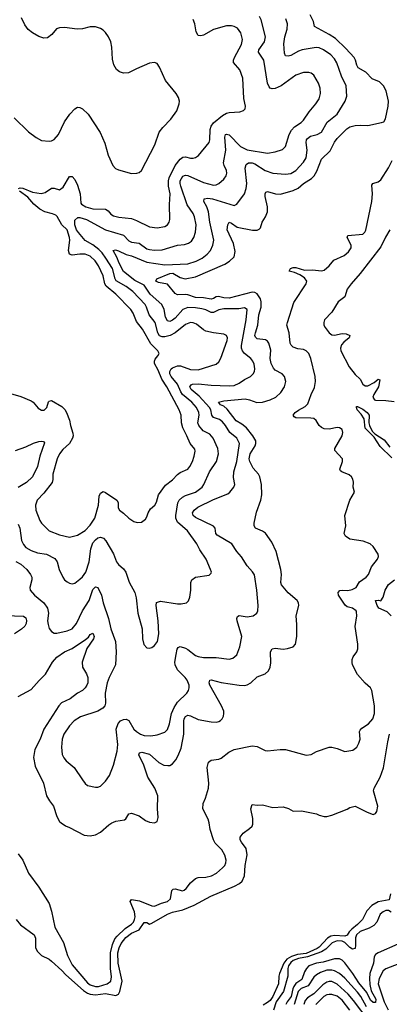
# Model space of a CAD drawing. Header units: inches. Extents: x 1934316 to 2140091, y 524953 to 667329.
# Tile 291 of 384: x 2042661 to 2045537, y 628590 to 636243. Entities that reach past the tile are written whole.
import ezdxf

# ---------------------------------------------------------------- set-up
doc = ezdxf.new("R2010")
doc.units = ezdxf.units.IN
doc.header["$MEASUREMENT"] = 0
doc.layers.add('C0642', color=7, linetype='Continuous')
doc.layers.add('C0643', color=7, linetype='Continuous')

msp = doc.modelspace()

# ---------------------------------------------------------------- linework, layer by layer
at = {"layer": 'C0642', "color": 5}
for points, elevation in [([(2042634, 629250), (2042668.7, 629208.7), (2042774.9, 629130), (2042785.4, 629105.4), (2042784.4, 629030), (2042800, 629000), (2042831.1, 628971.1), (2042890, 628941.5), (2042910, 628925.2), (2042990, 628852.4), (2043019.4, 628819.4), (2043158.8, 628698.8), (2043190, 628677.7), (2043210, 628669.7), (2043250, 628665.1), (2043330, 628675.6), (2043410, 628659.5), (2043430, 628669.6), (2043440.6, 628690), (2043458, 628770), (2043427.8, 628910), (2043425.3, 628990), (2043435, 629030), (2043450, 629063.5), (2043486.4, 629110), (2043530, 629143), (2043591.8, 629168.2), (2043630, 629227.6), (2043650, 629226.3), (2043670, 629214.2), (2043690, 629220.2), (2043810, 629290.6), (2043850, 629307), (2043930, 629325.2), (2044018.5, 629361.5), (2044149.1, 629430.9), (2044332.5, 629507.5), (2044371.4, 629528.6), (2044392.5, 629547.5), (2044409.1, 629590), (2044414.9, 629670), (2044431.7, 629751.7), (2044422.5, 629802.5), (2044387.3, 629850), (2044377, 629870), (2044377, 629890), (2044399.7, 629920.3), (2044450, 629956.3), (2044470, 629976), (2044474.3, 629990), (2044474.4, 630000)], 160), ([(2042650, 629760.4), (2042687.2, 629710), (2042730, 629610.7), (2042810, 629501.6), (2042890, 629373.4), (2042910, 629314.8), (2042933.7, 629190), (2043002.3, 629070), (2043033.3, 628970), (2043070, 628898), (2043190, 628757.9), (2043210, 628742.7), (2043250, 628728.4), (2043273.6, 628730), (2043340.9, 628750), (2043370, 628770.7), (2043375.3, 628804.7), (2043367, 628870), (2043366.9, 628990), (2043384.2, 629055.8), (2043401.9, 629098.1), (2043418.8, 629121.2), (2043481.4, 629178.6), (2043530, 629213.5), (2043546.5, 629230), (2043555.6, 629250), (2043558.8, 629270), (2043555.2, 629310), (2043520.7, 629390), (2043530, 629406), (2043594.6, 629394.6), (2043690, 629354.7), (2043710, 629354.4), (2043763.4, 629376.6), (2043810, 629389.5), (2043835.2, 629410), (2043845.4, 629474.6), (2043854.2, 629485.8), (2043870, 629488.3), (2043927, 629473), (2043942, 629478), (2043956.3, 629490), (2043990, 629534.4), (2044030, 629568.5), (2044050, 629576.5), (2044110, 629579.5), (2044153.2, 629590), (2044191.8, 629610), (2044239.6, 629650), (2044256.3, 629670), (2044265.1, 629690), (2044267.1, 629710), (2044257.7, 629750), (2044233.7, 629790), (2044182.9, 629842.9), (2044168.4, 629868.4), (2044144.2, 629950), (2044134.4, 630000)], 180), ([(2042984.7, 630000), (2043016.7, 629976.7), (2043050, 629963.8), (2043164.1, 629904.1), (2043210, 629899.1), (2043250, 629908), (2043290, 629928.2), (2043355.7, 629984.3), (2043379.1, 630000)], 220), ([(2045545.2, 629450), (2045536.5, 629403.5), (2045450, 629386.3), (2045400.7, 629359.3), (2045362.5, 629317.5), (2045328.9, 629250), (2045288.7, 629210), (2045244.5, 629175.5), (2045225.6, 629154.4), (2045210, 629126.9), (2045190, 629119), (2045110, 629124.5), (2045080.5, 629119.5), (2045055, 629105), (2044990, 629033.7), (2044975.8, 629024.2), (2044890, 628985.9), (2044823.1, 628976.9), (2044776.7, 628963.3), (2044739.3, 628940.7), (2044715.4, 628910), (2044683.3, 628830), (2044677.8, 628810), (2044674.1, 628750), (2044631.3, 628650), (2044610, 628620.9), (2044590, 628603.4), (2044555.9, 628584.1)], 160), ([(2045550, 629306.4), (2045530, 629320.6), (2045510, 629320.2), (2045488.4, 629310), (2045466, 629290), (2045439.1, 629230), (2045415.7, 629204.3), (2045378.7, 629181.3), (2045310, 629155.1), (2045281.5, 629130), (2045273.3, 629106.7), (2045274.9, 629050), (2045270, 629023.2), (2045250, 629018.9), (2045230, 629031.6), (2045190, 629069.9), (2045170, 629080.5), (2045130, 629083.3), (2045091.4, 629068.6), (2045042.2, 629017.8), (2045010, 628997.7), (2044899.7, 628960.3), (2044830, 628946.4), (2044790, 628930.7), (2044770, 628916.1), (2044752.5, 628890), (2044748.1, 628870), (2044747.9, 628810), (2044712.4, 628690), (2044657.8, 628610), (2044636, 628544)], 180), ([(2045603.2, 629056.8), (2045449.6, 628990.4), (2045430, 628976.5), (2045419.6, 628960.4), (2045413.7, 628910), (2045385.8, 628830), (2045382.1, 628790), (2045385.3, 628745.3), (2045395.4, 628695.4), (2045431.1, 628630), (2045430, 628605), (2045410, 628605.6), (2045390, 628623), (2045361.9, 628681.9), (2045298.6, 628758.6), (2045253.1, 628830), (2045190, 628913.9), (2045170, 628933.6), (2045150, 628943.1), (2045110, 628943), (2045022.1, 628917.9), (2044970, 628909.3), (2044911.3, 628888.7), (2044891.7, 628868.3), (2044876.6, 628843.4), (2044856.3, 628783.7), (2044810, 628751.8), (2044794.3, 628730), (2044785.3, 628710), (2044772.3, 628650), (2044741.8, 628610), (2044733, 628590)], 220), ([(2046080.5, 628530), (2046071.6, 628631.6), (2046072.5, 628750), (2046068.5, 628770), (2046055.7, 628795.7), (2046030, 628820.1), (2045920.8, 628880.8), (2045870, 628918.5), (2045790, 628965.4), (2045770, 628969.9), (2045735.8, 628964.3), (2045675.4, 628924.6), (2045610, 628905.6), (2045510, 628866.6), (2045488.8, 628850), (2045456.6, 628790), (2045450.6, 628750), (2045496.3, 628610), (2045526.9, 628546.9)], 240), ([(2045359.9, 628570), (2045314.9, 628650), (2045290, 628684.5), (2045190, 628792.6), (2045149.1, 628829.1), (2045111.2, 628851.2), (2045090, 628857), (2045050, 628854.6), (2045001, 628839), (2044970, 628820.2), (2044950, 628801.9), (2044906.1, 628733.9), (2044850, 628713), (2044827.2, 628690), (2044795.9, 628590)], 240), ([(2045378.8, 628458.8), (2045259.3, 628619.3), (2045215.4, 628670), (2045130, 628746.2), (2045090, 628766.7), (2045070, 628767.7), (2045050, 628761.8), (2045018.6, 628741.4), (2044950, 628670.9), (2044899.4, 628640.6), (2044881.1, 628618.9), (2044870.8, 628589.2)], 260), ([(2045230, 628543.7), (2045170, 628622.3), (2045130, 628653.4), (2045090, 628667.2), (2045070, 628667.7), (2045050, 628663.1), (2045027.3, 628650), (2044964, 628590)], 280)]:
    msp.add_lwpolyline(points, dxfattribs=dict(at, elevation=elevation))
at = {"layer": 'C0643', "color": 5}
for points, elevation in [([(2042619.8, 635479.8), (2042730, 635372.4), (2042790, 635328.5), (2042830, 635305.3), (2042890, 635298.4), (2042910, 635302.4), (2042930, 635313.4), (2042963.7, 635350), (2043010.9, 635449.1), (2043050.9, 635509.1), (2043090, 635550.8), (2043110, 635564), (2043130, 635560.4), (2043150, 635550.3), (2043194, 635510), (2043287.3, 635367.3), (2043324.3, 635284.3), (2043350, 635190.8), (2043387, 635110), (2043407.7, 635087.7), (2043430, 635076), (2043530, 635047.5), (2043574, 635050), (2043590, 635055.3), (2043609.8, 635070.2), (2043712, 635270), (2043747.2, 635370), (2043773.8, 635406.2), (2043837.4, 635470), (2043884.7, 635535.2), (2043903, 635590), (2043904.7, 635610), (2043897.7, 635637.7), (2043878.7, 635670), (2043796, 635770), (2043750, 635873.2), (2043730, 635902.7), (2043710, 635911.8), (2043670, 635904.2), (2043570, 635862.4), (2043509, 635831), (2043470, 635826.6), (2043437.7, 635837.7), (2043415.8, 635855.8), (2043392.8, 635892.8), (2043383.3, 635936.7), (2043379.1, 636030), (2043369.7, 636070), (2043352.6, 636110), (2043330, 636143.6), (2043310, 636161.3), (2043290, 636173.7), (2043250, 636187.1), (2043210, 636188.5), (2043150, 636173.5), (2043109.8, 636169.8), (2043010, 636183.1), (2042970, 636180.5), (2042947.6, 636172.4), (2042912.6, 636127.4), (2042877.5, 636102.5), (2042850, 636098.8), (2042810, 636113.3), (2042761, 636141), (2042727.2, 636167.2), (2042702.7, 636202.7), (2042676.8, 636256.8)], 320), ([(2042650, 632323.1), (2042663.5, 632290), (2042676.3, 632196.3), (2042690, 632163.7), (2042710, 632141.5), (2042750, 632117.8), (2042800.3, 632100.3), (2042870, 632088.5), (2042935.8, 632055.8), (2042953.4, 632030), (2042969.3, 631969.3), (2042995.8, 631910), (2043010, 631890.5), (2043030, 631874.4), (2043050, 631863.1), (2043070, 631858.4), (2043090, 631863.8), (2043130, 631894.4), (2043150, 631913.7), (2043175.4, 631950), (2043202.6, 632030), (2043215.9, 632130), (2043230, 632177.7), (2043250, 632201.5), (2043270, 632215.6), (2043290, 632222.3), (2043314, 632214), (2043332.6, 632192.6), (2043392.1, 632092), (2043413.7, 632030), (2043429.1, 632009.1), (2043470, 631974), (2043486.3, 631950), (2043512.5, 631872.5), (2043557.6, 631790), (2043568.7, 631750), (2043580.3, 631630), (2043613.4, 631510), (2043617.6, 631430), (2043627.7, 631387.7), (2043650, 631362), (2043670, 631358.4), (2043690, 631363.7), (2043710, 631378.4), (2043732.2, 631410), (2043744.4, 631470), (2043739.8, 631570), (2043722.6, 631690), (2043725.9, 631714.1), (2043756.3, 631723.7), (2043890, 631703), (2043917.5, 631702.5), (2043958, 631710), (2043974.8, 631725.2), (2043984.1, 631755.9), (2043991.6, 631810), (2043991.8, 631868.2), (2043999.3, 631890), (2044030, 631910.4), (2044134.5, 631925.5), (2044150, 631942), (2044152.3, 631950), (2044146, 631970), (2044111.5, 632050), (2044062, 632122), (2044039.3, 632170), (2043966.6, 632270), (2043890, 632338.2), (2043876.9, 632370), (2043876.2, 632390), (2043892.9, 632487.1), (2043902.1, 632510), (2043927.5, 632532.5), (2043950, 632544.2), (2044030, 632570.2), (2044081.8, 632610), (2044094.6, 632630), (2044138, 632730), (2044193.6, 632810), (2044207.8, 632870), (2044201.8, 632910), (2044167.1, 632990), (2044140.6, 633020.6), (2044088, 633048), (2044054.7, 633090), (2044048.1, 633110), (2044057.1, 633170), (2044055.7, 633190), (2044037.5, 633230), (2043999.5, 633270), (2043927.6, 633330), (2043914, 633350), (2043887.8, 633410), (2043838.7, 633470), (2043830.5, 633490), (2043829.9, 633510.1), (2043840.3, 633530), (2043850, 633538.2), (2043890, 633554.2), (2043913, 633553), (2043990, 633525.1), (2044050, 633522), (2044190, 633566.3), (2044210, 633584.4), (2044226.3, 633613.7), (2044275.7, 633750), (2044278.2, 633770), (2044269.8, 633789.8), (2044250, 633800.4), (2044170, 633809.8), (2044110, 633823.1), (2044090, 633834), (2044037.3, 633877.3), (2044010, 633888), (2043990, 633889), (2043950, 633873.6), (2043870.8, 633809.1), (2043831.8, 633788.2), (2043790, 633777.7), (2043770, 633778.5), (2043750, 633787), (2043736.9, 633810), (2043714.4, 633890), (2043668.1, 633948.1), (2043648.4, 634008.4), (2043637, 634030), (2043542, 634130), (2043489.3, 634169.3), (2043412.5, 634212.5), (2043403, 634230), (2043382.4, 634310), (2043332.7, 634390), (2043303.5, 634430), (2043276.9, 634456.9), (2043230, 634492.6), (2043170, 634527.2), (2043117.7, 634590), (2043104.2, 634610), (2043090.9, 634649.1), (2043090, 634686), (2043115, 634704.9), (2043130, 634704.7), (2043180.4, 634690), (2043329.1, 634610), (2043467.9, 634567.9), (2043510, 634524.4), (2043530, 634515.1), (2043590, 634507), (2043650, 634463.5), (2043670, 634456.3), (2043710, 634451.4), (2043770, 634455.3), (2043890, 634490.1), (2043943.3, 634496.7), (2043973.7, 634506.3), (2043997, 634523), (2044015.5, 634550), (2044029.2, 634590.8), (2044033.1, 634650), (2044022.3, 634710), (2044010, 634736.8), (2043965.3, 634805.3), (2043913.9, 634950), (2043908.5, 634970), (2043909.9, 634990), (2043930, 635026.5), (2043950, 635035.3), (2043970, 635033.5), (2044090, 634977.5), (2044170, 634957.3), (2044190, 634960.3), (2044209.4, 634970), (2044250, 635003.1), (2044268, 635030), (2044274, 635050), (2044271.1, 635070), (2044252.1, 635110), (2044247.8, 635130), (2044264.8, 635230), (2044256.4, 635330), (2044263.6, 635350), (2044270, 635354), (2044290, 635348.9), (2044378.6, 635258.6), (2044430, 635232.8), (2044590, 635206.4), (2044650, 635215), (2044705.1, 635234.9), (2044730, 635258), (2044756.8, 635350), (2044775.9, 635384.1), (2044800.3, 635410), (2044850, 635443.5), (2044870, 635463.5), (2044912.7, 635527.3), (2044965.1, 635590), (2044990.6, 635629.4), (2045000.8, 635670), (2044997.8, 635710), (2044986.2, 635750), (2044950, 635811.5), (2044930, 635826.6), (2044910, 635834), (2044870, 635832.3), (2044810, 635810.9), (2044695.8, 635730), (2044650, 635708.7), (2044626.3, 635706.3), (2044610, 635711.5), (2044601.5, 635721.5), (2044589.1, 635749.1), (2044561.4, 635930), (2044518.2, 635990), (2044522.5, 636010), (2044565.8, 636070), (2044573.6, 636110), (2044541, 636241), (2044526.9, 636266.9)], 260), ([(2043379.1, 630000), (2043390, 630007.2), (2043410, 630014.9), (2043476.3, 630023.7), (2043487.8, 630032.2), (2043509.7, 630070.3), (2043530, 630076.4), (2043590, 630056.5), (2043640.4, 630020.4), (2043670, 630006.5), (2043710, 630002), (2043729.6, 630010.3), (2043737.6, 630042.4), (2043733.3, 630110), (2043737.2, 630210), (2043713.7, 630270), (2043657.2, 630357.2), (2043626.7, 630450), (2043587.1, 630530), (2043593.9, 630546.1), (2043611, 630550), (2043670, 630535.1), (2043742.6, 630470), (2043782.4, 630450), (2043814.5, 630445.5), (2043830, 630447.7), (2043850, 630459.2), (2043875, 630490), (2043895.3, 630524.7), (2043918.6, 630581.4), (2043939.2, 630690), (2043938.1, 630790), (2043942, 630810), (2043951.8, 630828.2), (2043970, 630836.8), (2043990, 630832.4), (2044050, 630803), (2044150, 630785.7), (2044190, 630783.9), (2044210, 630787.9), (2044223.5, 630796.5), (2044236.4, 630810), (2044246, 630830), (2044250.7, 630850), (2044248.8, 630870), (2044231.1, 630910), (2044141.7, 631070), (2044134.8, 631090), (2044140.9, 631110), (2044150, 631113.4), (2044230, 631092.6), (2044370, 631070.2), (2044410, 631069.3), (2044430, 631074), (2044458.9, 631090), (2044510, 631137), (2044570, 631159.5), (2044597.8, 631182.2), (2044609.7, 631210), (2044614.6, 631245.4), (2044613.3, 631330), (2044626.2, 631353.8), (2044650, 631357.3), (2044710, 631350.2), (2044744.8, 631355.2), (2044790, 631368.5), (2044807.8, 631390), (2044817.6, 631450), (2044818, 631542), (2044811.5, 631610), (2044832.4, 631690), (2044831.1, 631710), (2044821.1, 631730), (2044750, 631789.7), (2044697.6, 631850), (2044693.5, 631870), (2044697.3, 631930), (2044691.6, 631970), (2044656.4, 632110), (2044622.3, 632182.3), (2044573.1, 632253.1), (2044549.2, 632269.2), (2044495.6, 632290), (2044484.4, 632310), (2044484.7, 632330), (2044503.4, 632416.6), (2044537.7, 632510), (2044544.5, 632550), (2044542.9, 632630), (2044529.9, 632689.9), (2044519.3, 632710), (2044476.6, 632756.6), (2044451.6, 632810), (2044446.8, 632830), (2044453.9, 632870), (2044492, 632930), (2044498.2, 632950), (2044497.8, 632970), (2044475.8, 633010), (2044426.7, 633070), (2044390, 633100.6), (2044346.5, 633126.5), (2044276.4, 633216.4), (2044250, 633240.2), (2044223.6, 633250), (2044207.2, 633270), (2044250, 633282.2), (2044415.7, 633295.7), (2044449.6, 633289.6), (2044507.4, 633267.4), (2044550, 633271.4), (2044610, 633288.8), (2044653.1, 633310), (2044693.2, 633346.8), (2044720.5, 633390), (2044730.5, 633430), (2044721.5, 633470), (2044702.2, 633490), (2044650, 633520.2), (2044636.1, 633536.1), (2044617.7, 633570), (2044609.5, 633610), (2044615.8, 633675.8), (2044600.6, 633730), (2044590, 633745.3), (2044574.6, 633754.6), (2044510, 633762.1), (2044495.4, 633775.4), (2044491.7, 633790), (2044494.9, 633810), (2044514.9, 633870), (2044523, 633950), (2044539.3, 634010), (2044540.4, 634050), (2044533.9, 634073.9), (2044510, 634113), (2044490, 634123.2), (2044470, 634125.6), (2044290, 634078.7), (2044250, 634080.4), (2044208.8, 634091.2), (2044190, 634089.4), (2044170, 634076.7), (2044150, 634071.4), (2044090, 634082), (2044030, 634083.1), (2043970, 634105.1), (2043950, 634108), (2043890, 634105.3), (2043870, 634114.7), (2043810, 634187.6), (2043741.1, 634201.1), (2043719.5, 634210), (2043727.6, 634230), (2043830, 634271.7), (2043852.1, 634272.1), (2043910, 634239.6), (2043949.9, 634230.1), (2044030, 634245.7), (2044257.4, 634342.7), (2044294.6, 634365.4), (2044330, 634401.3), (2044337.7, 634442.3), (2044323.6, 634503.6), (2044275.2, 634610), (2044279.8, 634650), (2044289.8, 634670.2), (2044310, 634661.8), (2044353, 634630), (2044473.2, 634606.8), (2044510, 634608), (2044524.2, 634615.8), (2044534.1, 634625.9), (2044548, 634670), (2044573.7, 634710), (2044589.1, 634750), (2044589.8, 634790), (2044570.9, 634870), (2044569.8, 634890.2), (2044577.2, 634902.8), (2044590, 634907.2), (2044650.1, 634890.1), (2044690, 634888.1), (2044790, 634916.6), (2044827, 634933), (2044869.9, 634970.1), (2044931.2, 635008.8), (2044951.2, 635028.8), (2044973.7, 635066.3), (2045010, 635158.7), (2045076.7, 635223.3), (2045110, 635290.2), (2045130, 635320.2), (2045205.3, 635394.7), (2045230, 635410.8), (2045270, 635422), (2045310, 635424.3), (2045370, 635419.8), (2045476.2, 635443.8), (2045494, 635450), (2045507.7, 635472.3), (2045528.7, 635570), (2045531.6, 635610), (2045513.1, 635690), (2045491.1, 635730), (2045461.5, 635761.5), (2045404.4, 635784.4), (2045354.5, 635834.5), (2045294.3, 635870), (2045283.9, 635890), (2045274.8, 635930), (2045263.8, 635950), (2045199.2, 636019.2), (2045116.8, 636096.8), (2045070, 636129.1), (2044954, 636190), (2044947.6, 636230), (2044921.3, 636281.3)], 220), ([(2042632.1, 632032.1), (2042671.6, 632011.6), (2042716.5, 631970), (2042746.5, 631930), (2042756, 631910), (2042756, 631890), (2042739.5, 631830), (2042742.6, 631810), (2042776.9, 631770), (2042848, 631710), (2042876.9, 631670), (2042884.4, 631630), (2042879, 631570), (2042882.2, 631542.2), (2042891.5, 631511.5), (2042907.8, 631487.8), (2042930, 631475.8), (2042950, 631474.6), (2043030, 631492.9), (2043070.8, 631510), (2043103.7, 631550), (2043151.2, 631650), (2043201.7, 631730), (2043230, 631814.6), (2043250, 631836), (2043270, 631830.5), (2043296.9, 631770), (2043310.9, 631710), (2043352.8, 631590), (2043369.3, 631510), (2043407.4, 631410), (2043411.3, 631330), (2043406.5, 631230), (2043356.5, 631130), (2043341.3, 631090), (2043326.5, 631010), (2043328.9, 630930), (2043323.1, 630910), (2043307.1, 630892.9), (2043270.6, 630870), (2043135.1, 630824.9), (2043085.2, 630794.8), (2043050, 630755.1), (2043005.4, 630690), (2042992.4, 630650), (2042985.8, 630590), (2042992.7, 630532.7), (2043005.1, 630505.1), (2043023.4, 630483.4), (2043086, 630430), (2043150, 630334), (2043170, 630307.3), (2043190, 630290.6), (2043250, 630279.3), (2043270, 630279.3), (2043290, 630286.4), (2043330, 630324.4), (2043360.4, 630370), (2043390.7, 630449.3), (2043421, 630559), (2043424.7, 630610), (2043411.8, 630730), (2043427, 630773), (2043446.4, 630793.6), (2043470, 630804.2), (2043490, 630807), (2043510, 630796.4), (2043550, 630730.3), (2043570, 630710.2), (2043600.4, 630690), (2043630, 630680.6), (2043682.9, 630677.1), (2043730, 630685.7), (2043790, 630706.4), (2043810, 630725.5), (2043826.4, 630770), (2043841.5, 630850), (2043862.3, 630897.7), (2043890, 630939.2), (2043961.3, 631010), (2043975.8, 631030), (2043980.5, 631050), (2043980.4, 631070), (2043963.9, 631110), (2043949.7, 631130), (2043888.3, 631190), (2043869.8, 631229.8), (2043868.5, 631250), (2043878.8, 631310), (2043886.8, 631350), (2043895.2, 631364.8), (2043910, 631372), (2043950, 631358.6), (2043970, 631349.2), (2044030, 631302.2), (2044050, 631293.2), (2044090, 631284.8), (2044190, 631287.2), (2044290, 631272.9), (2044319.3, 631280.7), (2044350, 631306.4), (2044372.8, 631370), (2044388.8, 631450), (2044352.7, 631570), (2044349.8, 631590.2), (2044355.6, 631604.4), (2044370, 631611.3), (2044430, 631601.5), (2044477.2, 631610), (2044505.6, 631630), (2044514.7, 631650), (2044517.6, 631690), (2044507, 631810), (2044487.4, 631927.4), (2044471.8, 631951.8), (2044430, 631998.4), (2044387.2, 632067.2), (2044351.1, 632110), (2044312.8, 632170), (2044197.9, 632237.9), (2044188.2, 632250), (2044183.1, 632290), (2044170, 632305.7), (2044030, 632375.3), (2044009.8, 632390), (2044005.1, 632410), (2044017.4, 632430), (2044046.7, 632453.3), (2044170, 632514.1), (2044281.6, 632558.4), (2044296.4, 632570), (2044326.9, 632610), (2044335.4, 632630), (2044324.9, 632684.9), (2044327.1, 632730), (2044351.2, 632810), (2044370.8, 632950), (2044350.4, 632990.5), (2044295.8, 633035.7), (2044261.7, 633090), (2044238.3, 633118.3), (2044214.6, 633134.6), (2044170, 633150.7), (2044156.7, 633170), (2044149.1, 633210), (2044136.9, 633230), (2044057.8, 633317.8), (2043996.1, 633370), (2043986, 633390), (2043994.4, 633405.6), (2044006, 633410), (2044050, 633413.6), (2044150, 633403.3), (2044290, 633397.5), (2044330, 633400.5), (2044370, 633417.5), (2044410, 633447.2), (2044456.2, 633470), (2044478, 633490), (2044487.1, 633510), (2044489.7, 633530), (2044485.3, 633565.3), (2044476.3, 633590), (2044458.4, 633610), (2044410, 633648.6), (2044394.1, 633670), (2044387.5, 633690), (2044386.7, 633710), (2044422.1, 633910), (2044430.8, 633990.8), (2044410, 634002.6), (2044365.2, 633994.8), (2044250, 633997), (2044210, 633987.1), (2044170, 633967.5), (2044150, 633966.8), (2044110, 633987.4), (2044077.1, 633997.1), (2044030, 634004.6), (2043970, 634005.3), (2043929.7, 633990.3), (2043870, 633923.6), (2043850, 633907.6), (2043830, 633898.8), (2043810, 633902.5), (2043795.5, 633930), (2043784.8, 633990), (2043766.5, 634030), (2043677.6, 634110), (2043630, 634179.2), (2043555.9, 634215.9), (2043470, 634285), (2043434.2, 634350), (2043417.7, 634397.7), (2043388.7, 634450), (2043406.6, 634453.4), (2043430, 634446.4), (2043490, 634417.3), (2043530, 634407.4), (2043650, 634359.1), (2043790, 634336.9), (2043970, 634345), (2044034, 634366), (2044079.7, 634390), (2044120, 634420), (2044145.7, 634450), (2044164.8, 634490), (2044170.6, 634530), (2044140.4, 634670), (2044130.9, 634750.9), (2044116, 634790), (2044093.1, 634830), (2044096.2, 634850), (2044125.1, 634854.9), (2044160.4, 634850), (2044330, 634799.6), (2044351.6, 634808.4), (2044409.1, 634890.9), (2044423.7, 634930), (2044428.6, 634970), (2044415.9, 635090), (2044423.4, 635116.6), (2044440.9, 635130), (2044470, 635131.2), (2044490, 635124.1), (2044570, 635072.2), (2044630, 635049.4), (2044730, 635041.6), (2044770, 635048.3), (2044809.7, 635070), (2044870, 635134.7), (2044889.9, 635170.1), (2044898, 635230), (2044889.9, 635290), (2044893.5, 635310), (2044900, 635320), (2044922.7, 635337.3), (2044975.1, 635350), (2045008.2, 635370), (2045053.2, 635446.8), (2045131.9, 635510), (2045194, 635610), (2045206.6, 635650), (2045199.8, 635730), (2045163.9, 635803.9), (2045128.5, 635908.5), (2045110, 635938.3), (2045081.5, 635970), (2045023.6, 636010), (2044990, 636025), (2044968.1, 636028.1), (2044859.3, 636010), (2044830, 635999.2), (2044770, 635965.2), (2044750, 635959.3), (2044730, 635963.6), (2044722, 635982), (2044715.8, 636055.8), (2044724.3, 636110), (2044742.6, 636170), (2044745.2, 636210), (2044732.1, 636250)], 240), ([(2042653.2, 634930), (2042664.4, 634935.6), (2042687.1, 634932.9), (2042762.3, 634902.3), (2042827.6, 634892.4), (2042859.9, 634900.1), (2042910, 634933.8), (2042930, 634934.2), (2042970, 634922), (2042998.8, 634941.2), (2043050, 635024.9), (2043070, 635024.9), (2043090, 635002), (2043110, 634956.3), (2043131.3, 634890), (2043138.2, 634818.2), (2043142.3, 634810), (2043176.9, 634790), (2043230, 634772), (2043329.5, 634769.5), (2043350, 634758.5), (2043371.5, 634731.5), (2043390, 634718.2), (2043432.4, 634707.6), (2043530, 634698.3), (2043570, 634683.8), (2043670, 634634.2), (2043730, 634625.8), (2043790, 634635.3), (2043811.5, 634650), (2043823, 634670), (2043828.5, 634691.5), (2043826.2, 634806.1), (2043831.6, 634890), (2043819.4, 634950), (2043818.4, 634990), (2043825.3, 635014.7), (2043870.8, 635110), (2043910, 635158.3), (2043930, 635175), (2043950, 635178), (2043990, 635167.8), (2044010, 635167.3), (2044030, 635172.4), (2044052.8, 635187.2), (2044134.6, 635290), (2044139.9, 635310), (2044141.9, 635390), (2044150, 635414.7), (2044170, 635440.5), (2044240.1, 635499.9), (2044270, 635517.6), (2044290, 635523), (2044373.3, 635526.7), (2044402.4, 635537.6), (2044415.1, 635550), (2044416.9, 635570), (2044405.1, 635630), (2044396.2, 635790), (2044373.7, 635853.7), (2044325.3, 635910), (2044324.7, 635930), (2044331.3, 635950), (2044386, 636050), (2044395.4, 636090), (2044382.3, 636142.3), (2044356.6, 636176.6), (2044330.6, 636190.6), (2044310, 636195.5), (2044270, 636194.6), (2044170, 636166.2), (2044090, 636123.5), (2044070, 636117.1), (2044050, 636120.4), (2044034.3, 636150), (2044023.2, 636210), (2044010, 636244.4)], 280), ([(2044134.4, 630000), (2044128.5, 630030), (2044086.9, 630110), (2044087.8, 630150), (2044107.1, 630192.9), (2044131, 630270), (2044132.8, 630310), (2044119, 630430), (2044130, 630473.4), (2044150, 630487.4), (2044210, 630496.5), (2044230, 630504.9), (2044288.7, 630550), (2044330, 630571.3), (2044470, 630599.8), (2044510, 630593.5), (2044570, 630563.7), (2044590, 630559.5), (2044687.9, 630572.1), (2044729.7, 630570.3), (2044890, 630525.8), (2044928.5, 630531.5), (2044970, 630554.4), (2045070, 630588.8), (2045090, 630588.9), (2045130, 630578.3), (2045190, 630556.4), (2045254, 630566), (2045284, 630590), (2045300.2, 630619.8), (2045309, 630650), (2045306, 630710), (2045310, 630722), (2045322, 630738), (2045374, 630770), (2045409.4, 630810.6), (2045422.7, 630850), (2045422, 630910), (2045400.9, 631030), (2045389.7, 631050), (2045347.7, 631087.7), (2045290, 631152.8), (2045251.6, 631230), (2045247.9, 631247.9), (2045248.3, 631270), (2045255.8, 631290), (2045284.4, 631330), (2045292.9, 631352.9), (2045292.8, 631390), (2045271.8, 631528.2), (2045284.5, 631610), (2045281.2, 631641.2), (2045278, 631650), (2045250, 631669.5), (2045210, 631679.8), (2045192.6, 631692.6), (2045142, 631770), (2045139.2, 631790), (2045152.3, 631807.7), (2045170, 631810.2), (2045214.1, 631805.9), (2045246.5, 631813.5), (2045278, 631830), (2045306, 631874), (2045357.2, 631910), (2045376, 631930), (2045397, 631990), (2045445.1, 632050), (2045451.3, 632070), (2045449.5, 632090), (2045410, 632149.4), (2045387, 632170), (2045334, 632190), (2045230, 632206), (2045195.1, 632230), (2045185.1, 632250), (2045197.6, 632310), (2045189.6, 632390), (2045229.6, 632510), (2045266, 632570), (2045256.2, 632610), (2045258, 632650), (2045252.2, 632672.3), (2045241.6, 632690), (2045224.7, 632704.7), (2045168.1, 632728.1), (2045158, 632738), (2045152.8, 632750), (2045173.3, 632810), (2045172.3, 632830), (2045113.9, 632893.9), (2045112.4, 632910), (2045169.8, 633010), (2045174.6, 633034.5), (2045170, 633057.4), (2045150, 633071.6), (2045130, 633073.8), (2045070, 633060.7), (2045030, 633063.7), (2045010, 633072.9), (2044990, 633089.8), (2044968.3, 633128.3), (2044950, 633143.1), (2044927.5, 633147.5), (2044810, 633148), (2044796.5, 633156.5), (2044789.1, 633169.1), (2044805.5, 633190), (2044830, 633209.5), (2044882.7, 633237.3), (2044902.3, 633257.7), (2044929, 633330), (2044955.7, 633384.3), (2044963.8, 633430), (2044959.5, 633470), (2044925.9, 633610), (2044910, 633647.6), (2044890, 633670.6), (2044870, 633680.6), (2044825.7, 633685.7), (2044790, 633698.3), (2044772.9, 633712.9), (2044764.8, 633730), (2044758.3, 633810), (2044740.1, 633870), (2044744.3, 633890), (2044795.1, 634044.9), (2044888.9, 634190), (2044895.1, 634210), (2044876.6, 634236.6), (2044840.3, 634260.3), (2044799.7, 634279.7), (2044758, 634290), (2044768, 634310), (2044790, 634316.9), (2044810, 634316.6), (2044877.5, 634297.5), (2044938.6, 634298.6), (2045010, 634291.7), (2045030, 634296.8), (2045069.2, 634330), (2045104.7, 634375.3), (2045184.4, 634410), (2045220.4, 634439.6), (2045240.8, 634470), (2045240.7, 634490), (2045208.4, 634550), (2045214, 634566), (2045330, 634576.1), (2045347.2, 634592.8), (2045353.8, 634606.2), (2045401, 634830), (2045404.9, 634890), (2045401.7, 634958.3), (2045409.2, 634970.8), (2045450, 634983.8), (2045470, 634998.9), (2045530, 635093), (2045559.4, 635150)], 180), ([(2042590, 633337.2), (2042670, 633313.6), (2042750, 633281.3), (2042765.5, 633270), (2042804.8, 633224.8), (2042831.8, 633208.2), (2042852.1, 633207.9), (2042872.4, 633230), (2042885.6, 633274.4), (2042890, 633279.5), (2042910, 633282.8), (2042990, 633237.8), (2043013.5, 633213.5), (2043026.7, 633190), (2043048.3, 633130), (2043055.5, 633090), (2043075.3, 633030), (2043076.6, 633010), (2043071.5, 632990), (2043049.5, 632950.5), (2042996.5, 632903.5), (2042971.9, 632870), (2042954.3, 632830), (2042918.6, 632710), (2042918.3, 632670), (2042913.3, 632646.7), (2042850, 632562.3), (2042796.9, 632510), (2042783.2, 632470), (2042787.9, 632430), (2042817.8, 632350), (2042830.3, 632330), (2042890, 632271.7), (2042970, 632238.2), (2043050, 632220.9), (2043110, 632235.8), (2043170, 632273.6), (2043210, 632313.8), (2043245.8, 632370), (2043273.5, 632470), (2043280, 632540), (2043290, 632563), (2043310, 632575.8), (2043330, 632568.8), (2043416.4, 632510), (2043427.4, 632490), (2043428.2, 632450), (2043438.7, 632430), (2043468.3, 632408.3), (2043510, 632368.2), (2043550, 632342), (2043575.9, 632335.9), (2043610, 632338), (2043639.1, 632360.9), (2043650, 632378.8), (2043659.8, 632410), (2043679.6, 632440.5), (2043714, 632470), (2043726.6, 632493.4), (2043742.3, 632550), (2043795.4, 632624.6), (2043850, 632666.7), (2043890, 632708.4), (2043910, 632722.9), (2043968.9, 632751.1), (2043984.4, 632770), (2044005.6, 632810), (2044019.4, 632850), (2044027.6, 632890), (2044024.7, 632904.7), (2043986.8, 632950), (2043962.4, 633010), (2043931.2, 633070), (2043920.5, 633110), (2043916.3, 633170), (2043902.7, 633210), (2043806.2, 633390), (2043766.1, 633450), (2043739.6, 633519.6), (2043709.1, 633570), (2043709.1, 633590), (2043715.5, 633604.5), (2043736.9, 633630), (2043746.6, 633650), (2043736.3, 633670), (2043682.7, 633722.7), (2043618, 633838), (2043570, 633898.4), (2043543.1, 633963.1), (2043526.4, 633990), (2043410, 634109.9), (2043333, 634173), (2043323.7, 634190), (2043311.4, 634251.4), (2043275, 634330), (2043249.5, 634369.5), (2043210, 634404.5), (2043170, 634420.7), (2043130, 634421.8), (2043070, 634413.5), (2043050, 634422), (2043041.4, 634450), (2043051.5, 634528.5), (2043049.9, 634550), (2043032, 634610), (2042988.2, 634650), (2042953.5, 634713.5), (2042943, 634723), (2042915.5, 634735.5), (2042856.2, 634750), (2042818.7, 634770), (2042771.1, 634810), (2042724, 634864), (2042661.3, 634910)], 280), ([(2045541.5, 634610), (2045506.4, 634553.6), (2045470, 634477.8), (2045310.1, 634270), (2045239.6, 634190), (2045210, 634149.7), (2045189.6, 634090.4), (2045139, 634050), (2045090, 633969.7), (2045031.7, 633910), (2045026.7, 633890), (2045028, 633870), (2045036.9, 633850), (2045069.3, 633810), (2045090, 633793.7), (2045110, 633790.2), (2045170, 633805.1), (2045200.8, 633800.7), (2045228.4, 633790), (2045224.9, 633770), (2045182.4, 633737.6), (2045164.6, 633715.4), (2045156.4, 633690), (2045158.9, 633670), (2045225.5, 633545.5), (2045270, 633486.7), (2045309.4, 633449.4), (2045331.8, 633410), (2045350, 633397.5), (2045370, 633396.8), (2045417.8, 633422.3), (2045450, 633450.2), (2045463, 633443), (2045452.8, 633390), (2045415.1, 633330), (2045408.5, 633310), (2045422, 633290), (2045430, 633285.9), (2045510, 633284.8), (2045575.7, 633275.7)], 180), ([(2045556.9, 632836.9), (2045466.4, 632926.4), (2045418.7, 632998.7), (2045349.2, 633069.3), (2045339.9, 633139.9), (2045317.4, 633177.4), (2045287.4, 633210), (2045284.5, 633224.5), (2045278.4, 633230), (2045283.3, 633236.7), (2045290, 633236.9), (2045330, 633217.2), (2045364.6, 633190), (2045379.2, 633170), (2045376.5, 633110), (2045381.3, 633090), (2045404.2, 633044.2), (2045423.6, 633023.6), (2045497.1, 632977.1), (2045541.8, 632921.8)], 160), ([(2042630, 632894.6), (2042710, 632923.2), (2042770, 632953.2), (2042810, 632964.9), (2042830, 632968.5), (2042846, 632966), (2042854.4, 632954.4), (2042818.5, 632850), (2042800.2, 632770), (2042761.6, 632690), (2042713.4, 632646.6), (2042650, 632608.2)], 260), ([(2045550.7, 631610.7), (2045520.4, 631640.4), (2045456, 631670), (2045442.4, 631690), (2045429.6, 631730), (2045452.8, 631732.8), (2045470, 631727.3), (2045490, 631756), (2045503.5, 631810), (2045530, 631853.6), (2045577.4, 631890)], 160), ([(2042550, 631612.6), (2042690, 631606.5), (2042710, 631594.4), (2042714.7, 631574.7), (2042711.6, 631550), (2042701, 631530), (2042674.9, 631505.1), (2042621.8, 631470)], 220), ([(2042650, 630982.6), (2042750, 631036.6), (2042812, 631108), (2042862.9, 631157.1), (2042916.8, 631250), (2042950, 631288), (2043010.5, 631329.5), (2043070, 631357.2), (2043174.3, 631425.7), (2043196.3, 631443.7), (2043210, 631464.9), (2043230, 631476), (2043233.7, 631470), (2043240.2, 631450), (2043235.3, 631430), (2043183.6, 631356.4), (2043148.3, 631250), (2043151.1, 631210), (2043180.3, 631160.3), (2043191.2, 631131.2), (2043191.3, 631090), (2043183.5, 631070), (2043170.5, 631049.5), (2043150, 631029.8), (2043110, 631008.3), (2043054.4, 630965.6), (2042987.4, 630932.6), (2042965, 630910), (2042848.2, 630730), (2042820.9, 630650), (2042779.8, 630570), (2042769.2, 630510), (2042781.1, 630441.1), (2042845.5, 630310), (2042870.2, 630210.2), (2042892.1, 630172.1), (2042924.9, 630130), (2042950.4, 630050), (2042970, 630010.7), (2042984.7, 630000)], 220), ([(2044474.4, 630000), (2044474.7, 630034.8), (2044460.5, 630110), (2044470, 630144.7), (2044510, 630138.8), (2044550, 630140.5), (2044630, 630120.4), (2044710, 630124.9), (2044752.8, 630112.8), (2044790, 630090.8), (2044853.7, 630093.7), (2044970, 630070.8), (2044990, 630061), (2045030, 630051), (2045050, 630051), (2045090, 630061), (2045210, 630106), (2045230, 630121), (2045270, 630131.3), (2045363.5, 630083.5), (2045410, 630066.8), (2045430, 630074.8), (2045440.9, 630090), (2045447.3, 630130), (2045414.5, 630250), (2045418.4, 630270), (2045464.6, 630355.4), (2045492.5, 630427.5), (2045524.7, 630630), (2045539.2, 630690)], 160)]:
    msp.add_lwpolyline(points, dxfattribs=dict(at, elevation=elevation))

doc.saveas('drawing.dxf')
